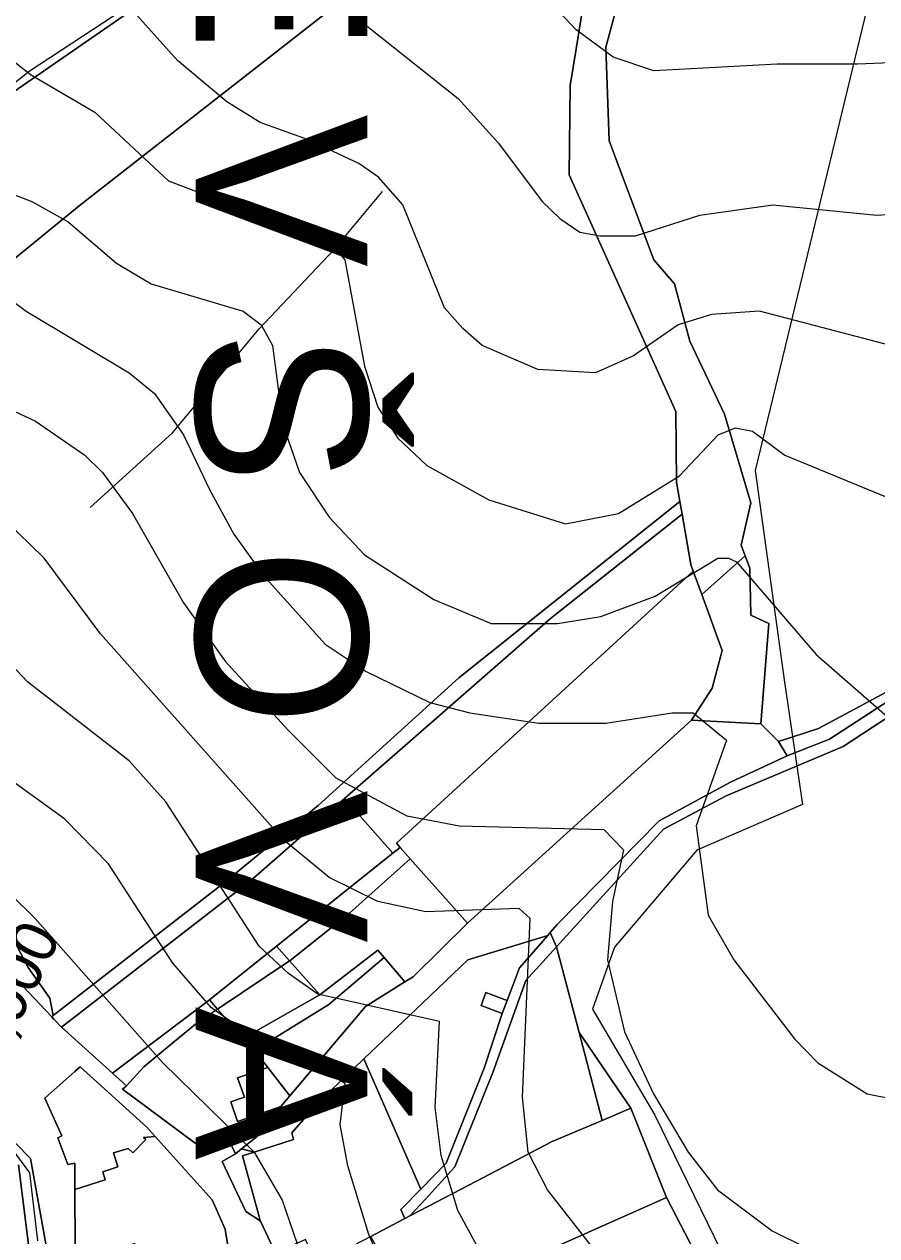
# Model space of a CAD drawing. Extents: x -510989 to -501240, y -1184665 to -1176098.
# Drawn here: x -509563.3 to -509315, y -1179010.4 to -1178657.4 of the extents above; entities that cross this region are included whole.
import ezdxf

# ---------------------------------------------------------------- set-up
doc = ezdxf.new("R2010")
doc.units = 0
for name, color, linetype in [('NAVRH_interakcni_prvky', 7, 'Continuous'), ('orna_puda', 7, 'Continuous'), ('ostatni_plocha_x_manipulacni_plocha', 7, 'Continuous'), ('ostatni_plocha_x_neplodna_puda', 7, 'Continuous'), ('ostatni_plocha_x_ostatni_komunikace', 7, 'Continuous'), ('ostatni_plocha_x_zelen', 7, 'Continuous'), ('popis', 7, 'Continuous'), ('STAV_systematicke_odvodneni', 7, 'Continuous'), ('STAV_vyrazne_udolnice', 7, 'Continuous'), ('trasovani_toku', 7, 'Continuous'), ('trvaly_travni_porost', 7, 'Continuous'), ('vodni_plocha_x_vodni_tok_v_koryte_umelem', 7, 'Continuous'), ('vrstevnice_01', 7, 'Continuous'), ('vrstevnice_02', 7, 'Continuous'), ('zahrada', 7, 'Continuous'), ('zastavena_plocha_a_nadvori', 7, 'Continuous')]:
    doc.layers.add(name, color=color, linetype=linetype)

msp = doc.modelspace()

# ---------------------------------------------------------------- linework, layer by layer
at = {"layer": 'NAVRH_interakcni_prvky'}
msp.add_lwpolyline([(-509385.29, -1178536.46), (-509406.8, -1178569.3), (-509561.91, -1178671.2), (-509654.75, -1178744.79)], dxfattribs=at)
at = {"layer": 'orna_puda'}
msp.add_lwpolyline([(-509363.95, -1179023.08), (-509376.23, -1178999.23), (-509386.66, -1178973.27), (-509401.71, -1178951.2), (-509408.27, -1178926.19), (-509377.09, -1178891.95), (-509358.82, -1178882.2), (-509324.76, -1178867.81), (-509205.31, -1178789.52), (-509136.23, -1178750.79), (-509138.56, -1178747.71), (-509125.79, -1178740.08), (-509126.72, -1178727.98), (-509104.07, -1178707.47), (-509097.3, -1178708.89), (-509095.81, -1178706.46), (-509084.62, -1178698.12), (-509117.59, -1178793.61), (-509151.09, -1178890.59), (-509168.68, -1179001.25), (-509186.91, -1179112.93)], dxfattribs=at)
for points in [[(-509371.69, -1178800.12), (-509369.14, -1178814.84), (-509368.45, -1178816.73), (-509454.87, -1178896.03), (-509453.79, -1178897.24), (-509455.94, -1178898.96), (-509470.06, -1178883.03), (-509409.99, -1178830.53)], [(-509368.45, -1178816.73), (-509365.97, -1178823.56), (-509360.02, -1178839.89), (-509362.97, -1178850.87), (-509368.99, -1178860.14), (-509434.22, -1178919.36), (-509450.87, -1178900.54), (-509453.79, -1178897.24), (-509454.87, -1178896.03)], [(-509470.06, -1178883.03), (-509455.94, -1178898.96), (-509489.86, -1178926.02), (-509509.41, -1178941.62), (-509537.65, -1178963.05), (-509552.43, -1178949.65), (-509497.34, -1178906.87)], [(-509455.94, -1178898.96), (-509453.79, -1178897.24), (-509450.87, -1178900.54), (-509468.62, -1178916.45), (-509485.89, -1178930.22), (-509486.04, -1178930.32), (-509489.86, -1178926.02)], [(-509468.62, -1178916.45), (-509450.87, -1178900.54), (-509434.22, -1178919.36), (-509450.08, -1178934.96), (-509452.42, -1178936.43), (-509458.51, -1178929.31), (-509460.29, -1178927.22), (-509477.27, -1178940.19), (-509486.04, -1178930.32), (-509485.89, -1178930.22)]]:
    msp.add_lwpolyline(points, close=True, dxfattribs=at)
at = {"layer": 'ostatni_plocha_x_manipulacni_plocha'}
msp.add_lwpolyline([(-509509.41, -1178941.62), (-509507.01, -1178944.33), (-509512.83, -1178948.23), (-509524.95, -1178958.28), (-509528.47, -1178961.2), (-509533.59, -1178966.73), (-509537.65, -1178963.05)], close=True, dxfattribs=at)
at = {"layer": 'ostatni_plocha_x_neplodna_puda'}
msp.add_lwpolyline([(-509387.57, -1178640.63), (-509393.91, -1178664.08), (-509392.98, -1178691.36), (-509379.95, -1178726.02), (-509373.88, -1178733.04), (-509369.46, -1178749.74), (-509359.38, -1178771.03), (-509351.66, -1178796.88), (-509354.48, -1178809.14), (-509353.32, -1178812.32), (-509365.97, -1178823.56), (-509368.45, -1178816.73), (-509369.14, -1178814.84), (-509371.69, -1178800.12), (-509372.33, -1178796.44), (-509373.3, -1178790.84), (-509373.5, -1178770.26), (-509404.63, -1178701.26), (-509404.28, -1178675.2), (-509402.57, -1178664.59), (-509395.93, -1178623.39)], dxfattribs=at)
for points in [[(-509098.79, -1178681.07), (-509096.12, -1178680.81), (-509099.38, -1178696.28), (-509104.07, -1178707.47), (-509126.72, -1178727.98), (-509174.65, -1178763.65), (-509257.53, -1178819.36), (-509328.77, -1178865.74), (-509341.07, -1178870.59), (-509343.66, -1178866.41), (-509331.92, -1178862.59), (-509301.57, -1178846.31), (-509254.05, -1178811.34), (-509160.2, -1178747.16), (-509136.21, -1178728.22), (-509112.8, -1178707.68), (-509102.66, -1178695.24)], [(-509368.99, -1178860.14), (-509348.74, -1178861.2), (-509343.66, -1178866.41), (-509341.07, -1178870.59), (-509357.59, -1178878.19), (-509378.4, -1178889.53), (-509408.07, -1178919.73), (-509410.12, -1178922.08), (-509410.81, -1178922.87), (-509434.15, -1178930.02), (-509447.23, -1178942.5), (-509464.4, -1178958.88), (-509470.38, -1178964.58), (-509477.09, -1178970.99), (-509494.46, -1178980.59), (-509500, -1178985.1), (-509501.8, -1178986.57), (-509504.29, -1178981.31), (-509497.89, -1178979.83), (-509490.84, -1178975.44), (-509488.54, -1178972.72), (-509485.92, -1178969.63), (-509468.64, -1178949.21), (-509463.92, -1178943.64), (-509452.42, -1178936.43), (-509450.08, -1178934.96), (-509434.22, -1178919.36)], [(-509477.09, -1178970.99), (-509485.37, -1178980.39), (-509484.86, -1178982.35), (-509496.39, -1178986), (-509500, -1178985.1), (-509494.46, -1178980.59)]]:
    msp.add_lwpolyline(points, close=True, dxfattribs=at)
at = {"layer": 'ostatni_plocha_x_ostatni_komunikace'}
for points in [[(-509126.72, -1178727.98), (-509125.79, -1178740.08), (-509138.56, -1178747.71), (-509136.23, -1178750.79), (-509205.31, -1178789.52), (-509324.76, -1178867.81), (-509358.82, -1178882.2), (-509377.09, -1178891.95), (-509408.27, -1178926.19), (-509410.12, -1178922.08), (-509408.07, -1178919.73), (-509378.4, -1178889.53), (-509357.59, -1178878.19), (-509341.07, -1178870.59), (-509328.77, -1178865.74), (-509257.53, -1178819.36), (-509174.65, -1178763.65)], [(-509372.33, -1178796.44), (-509371.69, -1178800.12), (-509409.99, -1178830.53), (-509470.06, -1178883.03), (-509497.34, -1178906.87), (-509552.43, -1178949.65), (-509554.67, -1178947.28), (-509555.31, -1178946.59), (-509554.87, -1178946.25), (-509504.95, -1178907.46), (-509477.74, -1178885), (-509436.69, -1178847.85)], [(-509410.81, -1178922.87), (-509410.12, -1178922.08), (-509408.27, -1178926.19), (-509417.25, -1178936.06), (-509426.83, -1178962.83), (-509437.87, -1178990.3), (-509446.49, -1178999.73), (-509450.97, -1179004.62), (-509452.49, -1179005.42), (-509453.6, -1179002.76), (-509447.78, -1178996.79), (-509440.41, -1178989.23), (-509429.37, -1178961.54), (-509424.07, -1178945.6), (-509422.66, -1178941.83), (-509419.11, -1178932.34)], [(-509460.29, -1178927.22), (-509458.51, -1178929.31), (-509474.58, -1178943.06), (-509496.3, -1178956.4), (-509499.49, -1178952.81), (-509477.27, -1178940.19)]]:
    msp.add_lwpolyline(points, close=True, dxfattribs=at)
for points in [[(-509567.3, -1178933.86), (-509555.31, -1178946.59), (-509554.67, -1178947.28), (-509552.43, -1178949.65), (-509537.65, -1178963.05), (-509533.59, -1178966.73), (-509534.72, -1178967.73), (-509513.57, -1178983.46), (-509504.29, -1178981.31), (-509501.8, -1178986.57), (-509505.65, -1178988.76), (-509498.75, -1179003.34), (-509494.56, -1179006.04), (-509494.44, -1179006.3), (-509490.14, -1179015.47)], [(-509501.43, -1179029.33), (-509504.77, -1179008.49), (-509508.58, -1178999.98), (-509525.23, -1178981.47), (-509527.63, -1178978.79), (-509546.99, -1178961.19), (-509548.56, -1178962.58), (-509557.35, -1178970.31), (-509552.4, -1178981.32), (-509553.55, -1178981.84), (-509550.67, -1178989.61), (-509548.61, -1178989.27), (-509548.58, -1178996.9), (-509548.51, -1179013.37)], [(-509552.95, -1179035.53), (-509561.55, -1178987.93), (-509570.01, -1178979.19)], [(-509564.96, -1178989.69), (-509559.03, -1179036.98), (-509563.29, -1179037.52), (-509563.31, -1179048.06), (-509567.18, -1179065.28)]]:
    msp.add_lwpolyline(points, dxfattribs=at)
at = {"layer": 'ostatni_plocha_x_zelen'}
msp.add_lwpolyline([(-509500, -1178985.1), (-509496.39, -1178986), (-509499.79, -1178987.07), (-509495.09, -1179004.1), (-509494.56, -1179006.04), (-509498.75, -1179003.34), (-509505.65, -1178988.76), (-509501.8, -1178986.57)], close=True, dxfattribs=at)
at = {"layer": 'STAV_systematicke_odvodneni'}
for p, q in [((-509274.88, -1178474.44), (-509350.42, -1178787.38)), ((-509350.42, -1178787.38), (-509341.91, -1178849.12)), ((-509341.91, -1178849.12), (-509336.59, -1178884.77)), ((-509336.59, -1178884.77), (-509367.45, -1178898.08)), ((-509367.45, -1178898.08), (-509391.39, -1178926.29)), ((-509391.39, -1178926.29), (-509397.77, -1178944.38)), ((-509397.77, -1178944.38), (-509379.68, -1178975.25)), ((-509379.68, -1178975.25), (-509328.61, -1179079.56))]:
    msp.add_line(p, q, dxfattribs=at)
at = {"layer": 'STAV_vyrazne_udolnice'}
msp.add_lwpolyline([(-509544.1, -1178798.21), (-509520.19, -1178776.41), (-509494.87, -1178746.18), (-509473.06, -1178722.98), (-509459, -1178706.11)], dxfattribs=at)
at = {"layer": 'trasovani_toku'}
for p, q in [((-509561.69, -1178992.04), (-509567.66, -1178984.02)), ((-509560.52, -1179001.97), (-509561.69, -1178992.04)), ((-509559.39, -1179011.9), (-509560.52, -1179001.97))]:
    msp.add_line(p, q, dxfattribs=at)
at = {"layer": 'trvaly_travni_porost'}
for points in [[(-509373.8, -1178463.87), (-509364.87, -1178458.71), (-509374.14, -1178485.74), (-509394.14, -1178589.57), (-509418.11, -1178608.34), (-509474.6, -1178653.53), (-509547.35, -1178710.26), (-509580.92, -1178737.68), (-509635.85, -1178778.43), (-509650.05, -1178768.62), (-509656.51, -1178752.52), (-509573.26, -1178681.79), (-509468.88, -1178609.54), (-509404.06, -1178569.52), (-509394.47, -1178559), (-509386, -1178541.39), (-509387.47, -1178513.19), (-509384.73, -1178493.38), (-509378.53, -1178479)], [(-509373.8, -1178463.87), (-509378.53, -1178479), (-509384.73, -1178493.38), (-509387.47, -1178513.19), (-509386, -1178541.39), (-509394.47, -1178559), (-509404.06, -1178569.52), (-509468.88, -1178609.54), (-509573.26, -1178681.79), (-509656.51, -1178752.52), (-509647.13, -1178719.66), (-509650.24, -1178710.17), (-509669.03, -1178682.37), (-509671.55, -1178672.19), (-509671.68, -1178653.37), (-509541.69, -1178561.72), (-509519.72, -1178548.07)], [(-509352.01, -1178815.89), (-509351.66, -1178829.54), (-509346.47, -1178832), (-509348.74, -1178861.2), (-509368.99, -1178860.14), (-509362.97, -1178850.87), (-509360.02, -1178839.89), (-509365.97, -1178823.56), (-509353.32, -1178812.32)], [(-509604.46, -1178865.81), (-509605.41, -1178859.83), (-509584.84, -1178883.94), (-509576.71, -1178897.88), (-509569.79, -1178915.5), (-509566.44, -1178924.06), (-509562.14, -1178932.28), (-509555.85, -1178941.14), (-509554.87, -1178946.25), (-509555.31, -1178946.59), (-509567.3, -1178933.86)], [(-509408.27, -1178926.19), (-509401.71, -1178951.2), (-509395, -1178976.78), (-509409.56, -1178982.92), (-509433.83, -1178995.63), (-509445.59, -1179001.8), (-509450.97, -1179004.62), (-509446.49, -1178999.73), (-509437.87, -1178990.3), (-509426.83, -1178962.83), (-509417.25, -1178936.06)], [(-509386.66, -1178973.27), (-509395, -1178976.78), (-509401.71, -1178951.2)]]:
    msp.add_lwpolyline(points, close=True, dxfattribs=at)
for points in [[(-509580.92, -1178737.68), (-509547.35, -1178710.26), (-509474.6, -1178653.53), (-509418.11, -1178608.34), (-509394.14, -1178589.57), (-509396.16, -1178600.08), (-509395.93, -1178623.39), (-509402.57, -1178664.59), (-509404.28, -1178675.2), (-509404.63, -1178701.26), (-509373.5, -1178770.26), (-509373.3, -1178790.84), (-509372.33, -1178796.44), (-509436.69, -1178847.85), (-509477.74, -1178885), (-509504.95, -1178907.46), (-509554.87, -1178946.25), (-509555.85, -1178941.14), (-509562.14, -1178932.28), (-509566.44, -1178924.06)], [(-509127.44, -1178594.74), (-509136.21, -1178728.22), (-509160.2, -1178747.16), (-509254.05, -1178811.34), (-509301.57, -1178846.31), (-509331.92, -1178862.59), (-509343.66, -1178866.41), (-509348.74, -1178861.2), (-509346.47, -1178832), (-509351.66, -1178829.54), (-509352.01, -1178815.89), (-509353.32, -1178812.32), (-509354.48, -1178809.14), (-509351.66, -1178796.88), (-509359.38, -1178771.03), (-509369.46, -1178749.74), (-509373.88, -1178733.04), (-509379.95, -1178726.02), (-509392.98, -1178691.36), (-509393.91, -1178664.08), (-509387.57, -1178640.63)]]:
    msp.add_lwpolyline(points, dxfattribs=at)
at = {"layer": 'vodni_plocha_x_vodni_tok_v_koryte_umelem'}
for points in [[(-509570.01, -1178979.19), (-509561.55, -1178987.93), (-509552.95, -1179035.53)], [(-509559.03, -1179036.98), (-509564.96, -1178989.69)]]:
    msp.add_lwpolyline(points, dxfattribs=at)
at = {"layer": 'vrstevnice_01'}
for points in [[(-509572.09, -1178528), (-509526.19, -1178587), (-509509.31, -1178611), (-509493.41, -1178631), (-509463.41, -1178658), (-509436.91, -1178679)], [(-509436.91, -1178679), (-509425.19, -1178692), (-509412.5, -1178709), (-509407.31, -1178714), (-509401.5, -1178718), (-509395.59, -1178719), (-509385.31, -1178719), (-509366.5, -1178713), (-509345.31, -1178710), (-509315, -1178713), (-509299.41, -1178712), (-509275, -1178707), (-509259, -1178701), (-509225.81, -1178679), (-509210, -1178666), (-509190.31, -1178646)], [(-509570.31, -1178665), (-509561.5, -1178672), (-509542.81, -1178683), (-509521.31, -1178703), (-509497.91, -1178712), (-509483.91, -1178716), (-509475, -1178720), (-509469.91, -1178726), (-509464.19, -1178757), (-509460.31, -1178769), (-509454.5, -1178778), (-509446.09, -1178786), (-509428, -1178796), (-509405.69, -1178803), (-509390.19, -1178800), (-509372.41, -1178789), (-509361.19, -1178777), (-509356.19, -1178775), (-509351.19, -1178776), (-509341.81, -1178783), (-509312.59, -1178795)], [(-509575, -1178732), (-509562.81, -1178741), (-509532.81, -1178759), (-509525.41, -1178765), (-509516.91, -1178777), (-509509.41, -1178793), (-509502.31, -1178806), (-509493.59, -1178818), (-509475.69, -1178838), (-509463.69, -1178846), (-509445.19, -1178855), (-509433.5, -1178858), (-509413.41, -1178861), (-509393.91, -1178861), (-509374.59, -1178858), (-509368.5, -1178858), (-509358.81, -1178866), (-509367.59, -1178891), (-509364.09, -1178917), (-509356.59, -1178930), (-509339, -1178953), (-509332.19, -1178960), (-509317.81, -1178969), (-509303, -1178972)], [(-509394.5, -1179018), (-509410.91, -1178997), (-509416.5, -1178986), (-509418.19, -1178970), (-509416, -1178918), (-509419.19, -1178915), (-509446.31, -1178916), (-509460.31, -1178913), (-509474.5, -1178906), (-509487.81, -1178895), (-509541.09, -1178835), (-509557.5, -1178813), (-509573, -1178798)], [(-509456.41, -1179025), (-509462.91, -1179010), (-509469.09, -1178990), (-509471.31, -1178978), (-509469.81, -1178966), (-509481.81, -1178959), (-509494.81, -1178954), (-509508.81, -1178944), (-509520.09, -1178931), (-509538.81, -1178902), (-509551.5, -1178889), (-509588.91, -1178862)]]:
    msp.add_lwpolyline(points, dxfattribs=at)
at = {"layer": 'vrstevnice_02'}
for points in [[(-509161.81, -1178646), (-509233.69, -1178720), (-509246.5, -1178731), (-509260.31, -1178740), (-509279.69, -1178748), (-509289.69, -1178750), (-509311, -1178751), (-509349.19, -1178741), (-509363.09, -1178742), (-509372.81, -1178745), (-509385.81, -1178754), (-509396.91, -1178759), (-509413.69, -1178758), (-509429.91, -1178751), (-509435.59, -1178746), (-509440.91, -1178740), (-509453.09, -1178710), (-509460.09, -1178702), (-509465.91, -1178698), (-509480.81, -1178691), (-509494.59, -1178686), (-509504.31, -1178680), (-509518.69, -1178668), (-509536.41, -1178648)], [(-509260.31, -1178657), (-509273.81, -1178663), (-509294.41, -1178668), (-509320.59, -1178669), (-509344, -1178669), (-509379.91, -1178671), (-509391.81, -1178667), (-509402.59, -1178659), (-509416.59, -1178644)], [(-509571.81, -1178705), (-509561.09, -1178709), (-509550.5, -1178715), (-509536.41, -1178727), (-509526.31, -1178733), (-509499.59, -1178741), (-509494.31, -1178745), (-509491, -1178751), (-509488, -1178774)], [(-509577.31, -1178765), (-509560.09, -1178773), (-509545.69, -1178783), (-509540.5, -1178788), (-509531.81, -1178800), (-509516.91, -1178826), (-509504.81, -1178843), (-509486.5, -1178863), (-509472.59, -1178877), (-509451.91, -1178888), (-509436.59, -1178891), (-509394.5, -1178892), (-509388.81, -1178898), (-509392, -1178913), (-509393.41, -1178930), (-509388.5, -1178951), (-509380, -1178969), (-509369.91, -1178986), (-509361.41, -1178997), (-509345.5, -1179009), (-509325.31, -1179019)], [(-509488, -1178774), (-509483.19, -1178788), (-509474.5, -1178801), (-509464.19, -1178812), (-509444, -1178825), (-509427.31, -1178832), (-509408, -1178832), (-509395.41, -1178830), (-509379.5, -1178824), (-509361.31, -1178813), (-509358.19, -1178813), (-509355.81, -1178814), (-509332.69, -1178841), (-509309.69, -1178861)], [(-509424.59, -1179026), (-509437, -1179003), (-509441.91, -1178987), (-509443.59, -1178973), (-509442.41, -1178948), (-509477.81, -1178940), (-509486.31, -1178934), (-509494.91, -1178926), (-509522.09, -1178884), (-509532.81, -1178872), (-509562.41, -1178849), (-509579.41, -1178831)], [(-509582.5, -1178896), (-509560.19, -1178918), (-509523, -1178960), (-509496.31, -1178986), (-509488.19, -1179000), (-509478.59, -1179028), (-509472, -1179044), (-509452.09, -1179080), (-509429.41, -1179111), (-509416.69, -1179122), (-509403.69, -1179131), (-509386.31, -1179138), (-509362.31, -1179143), (-509320.59, -1179147), (-509305.41, -1179150), (-509302.09, -1179152), (-509298.31, -1179163), (-509303.91, -1179173)]]:
    msp.add_lwpolyline(points, dxfattribs=at)
at = {"layer": 'zahrada'}
for points in [[(-509434.15, -1178930.02), (-509410.81, -1178922.87), (-509419.11, -1178932.34), (-509422.66, -1178941.83), (-509428.84, -1178939.55), (-509430.23, -1178943.33), (-509424.07, -1178945.6), (-509429.37, -1178961.54), (-509440.41, -1178989.23), (-509447.78, -1178996.79), (-509464.4, -1178958.88), (-509447.23, -1178942.5)], [(-509489.86, -1178926.02), (-509486.04, -1178930.32), (-509507.01, -1178944.33), (-509509.41, -1178941.62)], [(-509486.04, -1178930.32), (-509477.27, -1178940.19), (-509499.49, -1178952.81), (-509507.01, -1178944.33)], [(-509458.51, -1178929.31), (-509452.42, -1178936.43), (-509463.92, -1178943.64), (-509468.64, -1178949.21), (-509485.92, -1178969.63), (-509492.4, -1178961.38), (-509496.3, -1178956.4), (-509474.58, -1178943.06)], [(-509395, -1178976.78), (-509386.66, -1178973.27), (-509376.23, -1178999.23), (-509422.12, -1179019.69), (-509430.58, -1179023.46), (-509445.58, -1179032), (-509448.68, -1179033.76), (-509449.47, -1179034.21), (-509462.36, -1179010.59), (-509452.49, -1179005.42), (-509450.97, -1179004.62), (-509445.59, -1179001.8), (-509433.83, -1178995.63), (-509409.56, -1178982.92)], [(-509528.57, -1178981.79), (-509525.23, -1178981.47), (-509508.58, -1178999.98), (-509504.77, -1179008.49), (-509501.43, -1179029.33), (-509513.2, -1179031.89), (-509532.28, -1179024.44), (-509529.03, -1179023.41), (-509529.53, -1179021.83), (-509528.33, -1179021.45), (-509531.1, -1179012.64), (-509544.01, -1179016.7), (-509542.88, -1179020.3), (-509544.21, -1179019.78), (-509548.51, -1179013.37), (-509548.58, -1178996.9), (-509539.73, -1178994.11), (-509540.48, -1178991.74), (-509536.02, -1178990.33), (-509537.31, -1178986.27), (-509533.07, -1178984.93), (-509531.67, -1178986.28), (-509527.94, -1178982.4)], [(-509376.23, -1178999.23), (-509363.95, -1179023.08), (-509410.25, -1179044.09), (-509420.65, -1179048.8), (-509426.84, -1179052.27), (-509433.01, -1179055.72), (-509441.74, -1179039.37), (-509426.44, -1179031.41), (-509430.58, -1179023.46), (-509422.12, -1179019.69)]]:
    msp.add_lwpolyline(points, close=True, dxfattribs=at)
at = {"layer": 'zastavena_plocha_a_nadvori'}
for points in [[(-509422.66, -1178941.83), (-509424.07, -1178945.6), (-509430.23, -1178943.33), (-509428.84, -1178939.55)], [(-509512.83, -1178948.23), (-509507.01, -1178944.33), (-509499.49, -1178952.81), (-509496.3, -1178956.4), (-509492.4, -1178961.38), (-509501.16, -1178964.42), (-509499.21, -1178970.03), (-509503.15, -1178971.4), (-509501.17, -1178977.11), (-509489.97, -1178973.22), (-509488.54, -1178972.72), (-509490.84, -1178975.44), (-509497.89, -1178979.83), (-509504.29, -1178981.31), (-509513.57, -1178983.46), (-509534.72, -1178967.73), (-509533.59, -1178966.73), (-509528.47, -1178961.2), (-509524.95, -1178958.28)], [(-509470.38, -1178964.58), (-509464.4, -1178958.88), (-509447.78, -1178996.79), (-509453.6, -1179002.76), (-509452.49, -1179005.42), (-509462.36, -1179010.59), (-509472.44, -1179015.88), (-509483.34, -1179021.59), (-509478.74, -1179017.2), (-509481.39, -1179011.45), (-509490.14, -1179015.47), (-509494.44, -1179006.3), (-509494.56, -1179006.04), (-509495.09, -1179004.1), (-509499.79, -1178987.07), (-509496.39, -1178986), (-509484.86, -1178982.35), (-509485.37, -1178980.39), (-509477.09, -1178970.99)], [(-509548.56, -1178962.58), (-509546.99, -1178961.19), (-509527.63, -1178978.79), (-509525.23, -1178981.47), (-509528.57, -1178981.79), (-509527.94, -1178982.4), (-509531.67, -1178986.28), (-509533.07, -1178984.93), (-509537.31, -1178986.27), (-509536.02, -1178990.33), (-509540.48, -1178991.74), (-509539.73, -1178994.11), (-509548.58, -1178996.9), (-509548.61, -1178989.27), (-509550.67, -1178989.61), (-509553.55, -1178981.84), (-509552.4, -1178981.32), (-509557.35, -1178970.31)], [(-509492.4, -1178961.38), (-509485.92, -1178969.63), (-509488.54, -1178972.72), (-509489.97, -1178973.22), (-509501.17, -1178977.11), (-509503.15, -1178971.4), (-509499.21, -1178970.03), (-509501.16, -1178964.42)]]:
    msp.add_lwpolyline(points, close=True, dxfattribs=at)

# ---------------------------------------------------------------- texts
at = {"layer": 'popis'}
msp.add_text('N E V Š O V Á', height=50, rotation=270, dxfattribs=at).set_placement((-509513.35, -1178553.56))
at = {"layer": 'trasovani_toku'}
msp.add_text('11,900', height=13, rotation=64.103, dxfattribs=at).set_placement((-509575.7, -1178970.94))

doc.saveas('drawing.dxf')
